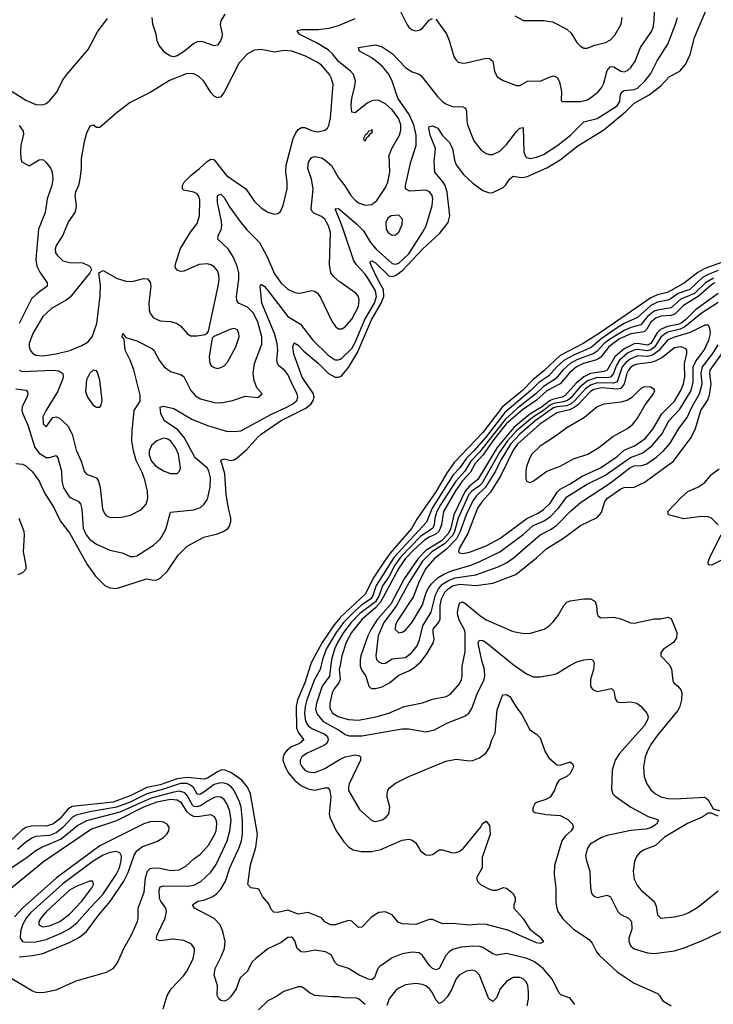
# Model space of a CAD drawing. Header units: inches. Extents: x 884549 to 1028252, y 526810 to 653624.
# Tile 286 of 656: x 928093 to 932221, y 601817 to 607676. Entities that reach past the tile are written whole.
import ezdxf

# ---------------------------------------------------------------- set-up
doc = ezdxf.new("R2010")
doc.units = ezdxf.units.IN
doc.header["$MEASUREMENT"] = 0
doc.layers.add('A9620', color=7, linetype='Continuous')
doc.layers.add('A9630', color=7, linetype='Continuous')

msp = doc.modelspace()

# ---------------------------------------------------------------- linework, layer by layer
at = {"layer": 'A9620', "color": 5}
for points, elevation in [([(928010, 607272.8), (928130, 607197.3), (928190, 607171.9), (928230, 607170.2), (928250, 607177.8), (928270, 607192.6), (928314.8, 607245.2), (928350, 607318), (928373.7, 607350), (928501.1, 607498.9), (928556.1, 607603.9), (928616.1, 607683.9)], 2180), ([(929314.2, 607710), (929290.2, 607670), (929287, 607647), (929297.3, 607590), (929295.8, 607570), (929288.7, 607550), (929270, 607525.1), (929250, 607520.5), (929190, 607543.1), (929170, 607547.1), (929150, 607544.8), (929130, 607535.6), (929074, 607490), (929030, 607461.7), (929010, 607455.9), (928990, 607458.5), (928958.5, 607478.5), (928923.8, 607523.8), (928910.9, 607550), (928906, 607590), (928885.1, 607650), (928881.7, 607690)], 2160), ([(930000, 607420.1), (929990, 607428.2), (929954, 607474), (929930, 607496.4), (929859.2, 607539.2), (929755.6, 607590), (929744.7, 607610), (929747.3, 607612.7), (929770, 607618.6), (929870, 607617.1), (929934.1, 607625.9), (929990, 607641.4), (930000, 607645.5)], 2160), ([(928090, 607046), (928113, 607013), (928115.4, 606995.4), (928101, 606930), (928098.6, 606890), (928099.6, 606850), (928106.7, 606830), (928150, 606807.6), (928210, 606842.6), (928230, 606844.9), (928249.1, 606829.1), (928278.3, 606790), (928286.4, 606766.4), (928290.2, 606730), (928283.8, 606690), (928256.8, 606610), (928244.3, 606530), (928204.6, 606430), (928189.4, 606250), (928195.9, 606210), (928213.7, 606173.7), (928257.4, 606110), (928256.5, 606090), (928194.8, 606045.2), (928164.3, 606015.7), (928090.9, 605869.1)], 2160), ([(930000, 606114.4), (929996.6, 606116.6), (929958, 606150), (929945.7, 606170), (929937.3, 606217.3), (929942.5, 606410), (929930.4, 606450), (929910, 606488.9), (929890, 606505.2), (929844.5, 606524.5), (929834.4, 606534.4), (929828.8, 606548.8), (929839, 606670), (929830, 606727.8), (929807.9, 606790), (929811.9, 606828.1), (929830, 606856.9), (929850, 606863.2), (929890, 606853.5), (929910, 606843.2), (929948.7, 606808.7), (929990, 606735.5), (930000, 606723.1)], 2160), ([(928090, 605591.8), (928110, 605583.8), (928291, 605591), (928326.1, 605586.1), (928350.1, 605570.1), (928351, 605550), (928345.7, 605530), (928319.1, 605460.9), (928250, 605352.3), (928230, 605312.7), (928232.2, 605272.2), (928250, 605253.4), (928290, 605308.2), (928310, 605314), (928330, 605305.2), (928379, 605259), (928406, 605210), (928430, 605114.9), (928459.8, 605050), (928476.9, 604990), (928491, 604971), (928549.4, 604949.4), (928562.7, 604930), (928571.9, 604891.9), (928586.4, 604766.4), (928597.2, 604737.2), (928610, 604724), (928630, 604715.9), (928690, 604713.2), (928751.8, 604728.2), (928817.7, 604762.3), (928846.6, 604793.4), (928856.2, 604830), (928854, 604870), (928838.9, 604938.9), (928822.5, 604982.5), (928786.1, 605053.9), (928769.8, 605110), (928761.5, 605170), (928762.2, 605230), (928774.3, 605350), (928810, 605406), (928810, 605441.2), (928773.3, 605593.3), (928751.1, 605651.1), (928721.6, 605710), (928715.3, 605775.3), (928704, 605790), (928708, 605810), (928724.7, 605784.7), (928790, 605766), (928880.6, 605720.6), (928892.3, 605710), (928923.5, 605650), (928953.8, 605610), (928990, 605582.2), (929050, 605565.8), (929070, 605553.4), (929111.1, 605470), (929138.9, 605438.9), (929170, 605421), (929250, 605398.9), (929290, 605396.3), (929359.3, 605410), (929435.8, 605435.8), (929510, 605428.2), (929537.2, 605450), (929505.4, 605485.4), (929488.9, 605528.9), (929482.9, 605570), (929491.3, 605630), (929535, 605745), (929535, 605790), (929510, 605875.6), (929485.3, 605930), (929450, 605966.4), (929394.7, 605990), (929385.4, 606005.4), (929383.4, 606030), (929398.2, 606130), (929396.6, 606170), (929387.6, 606210), (929364.4, 606264.4), (929333.6, 606313.6), (929272.1, 606370), (929274.6, 606390), (929291.5, 606428.5), (929295.9, 606450), (929294.6, 606474.6), (929270.8, 606589.2), (929270, 606630.5), (929290, 606638.2), (929310, 606619.1), (929341.8, 606561.8), (929410.1, 606470), (929445.8, 606425.8), (929520.9, 606350), (929566, 606266), (929610, 606164.7), (929650, 606107.7), (929690, 606073), (929730, 606052.4), (929750, 606048.1), (929770, 606050.2), (929830, 606064), (929850, 606060.3), (929865.5, 606050), (929882.9, 606022.9), (929950, 605883), (929972.7, 605850), (929990, 605837), (930000, 605837.2)], 2160), ([(930000, 606477.2), (929970, 606551.3), (929990, 606553.7), (930000, 606545.2)], 2140), ([(928070, 605480.4), (928132.3, 605472.3), (928140.3, 605460.3), (928142, 605450), (928135, 605430), (928107.9, 605372.1), (928106.7, 605350), (928111, 605330), (928142.6, 605262.6), (928182.7, 605130), (928210, 605096.4), (928250, 605071.2), (928270, 605071.9), (928310, 605083.2), (928320.7, 605070), (928342.6, 604990), (928343.1, 604930), (928353.3, 604890), (928390, 604835), (928444.2, 604810), (928456.1, 604796.1), (928463.5, 604763.5), (928471, 604650), (928488.2, 604610), (928510, 604583.2), (928550, 604554.8), (928630, 604520.2), (928703.8, 604503.8), (928750, 604482), (928770, 604481.1), (928790, 604486.3), (928890, 604549.2), (928930, 604585.6), (928950, 604615.9), (928964.5, 604650), (928990, 604745.3), (929130, 604759.3), (929170, 604774.4), (929190, 604791.4), (929210, 604823.7), (929226.1, 604893.9), (929229.5, 604950), (929219.9, 604990), (929210, 605008.2), (929137.6, 605070), (929071.7, 605190), (929035.4, 605235.4), (928954.9, 605290), (928934.2, 605330), (928930, 605370.7), (928950, 605375.8), (929010, 605363), (929118.7, 605298.7), (929210, 605262.5), (929310, 605231), (929330, 605226.8), (929390, 605227.3), (929410, 605229.2), (929591.8, 605328.2), (929682.9, 605370), (929719.8, 605390), (929742, 605410), (929749.1, 605430), (929745.4, 605450), (929718.6, 605498.6), (929690, 605566), (929670, 605590.5), (929636.5, 605616.5), (929627.6, 605630), (929624.4, 605650), (929629.9, 605710), (929626.5, 605750), (929609.6, 605810), (929534.6, 605990), (929524.5, 606090), (929530, 606101.6), (929550, 606088.8), (929570, 606065.8), (929689.2, 605909.2), (929765.3, 605865.3), (929838.3, 605770), (929930, 605680.1), (929970, 605652.4), (929990, 605651.6), (930000, 605657.2)], 2140), ([(928070, 605036), (928109.1, 605030.9), (928130, 605020.7), (928170, 604984.9), (928210, 604930.5), (928241.3, 604861.3), (928297.6, 604770), (928335, 604695), (928390, 604622), (928494.3, 604434.3), (928545, 604365), (928599, 604310), (928630, 604295.1), (928670, 604291.9), (928848.5, 604348.5), (928890, 604341.3), (928910, 604343.1), (928930, 604354), (928970, 604393.7), (929037.3, 604490), (929090, 604542.8), (929190, 604597.6), (929270, 604616.8), (929304.7, 604630), (929332.3, 604647.7), (929340.9, 604659.1), (929350.5, 604689.5), (929350.6, 604710), (929335.6, 604770), (929322.9, 604850), (929314.2, 604974.2), (929290, 605056), (929310, 605062.3), (929350, 605053.4), (929370, 605057.7), (929390, 605070.2), (929443.5, 605116.5), (929507.6, 605190), (929530.5, 605210), (929650, 605291.5), (929795.6, 605364.4), (929827, 605390), (929840.8, 605410), (929845.9, 605430), (929842.3, 605450), (929775.3, 605550), (929725.3, 605685.3), (929718.4, 605730), (929726.4, 605753.6), (929750, 605740.2), (929784, 605704), (929870, 605633.1), (929931.1, 605571.1), (929970, 605550.1), (929990, 605548.9), (930000, 605553.8)], 2120), ([(928084.2, 604375.8), (928112.5, 604387.5), (928130.8, 604409.2), (928132.5, 604427.5), (928116.6, 604510), (928122.1, 604610), (928118.9, 604630), (928090, 604707.8)], 2120), ([(930000, 604116.8), (929964.7, 604075.3), (929893.4, 603970), (929827.8, 603850), (929790.5, 603730), (929746.3, 603630), (929737.9, 603590), (929740.8, 603460.8), (929752.2, 603432.2), (929783.8, 603390), (929759.2, 603370), (929711.6, 603348.4), (929686, 603330), (929668.8, 603310), (929661, 603290), (929660.3, 603270), (929672.3, 603230), (929695.8, 603190), (929730, 603148.8), (929770, 603117.8), (929810, 603098.7), (929850, 603090.8), (929910, 603104.7), (929930, 603104.9), (929938.2, 603090), (929944.5, 603050), (929936, 602950), (929939.8, 602930), (929976.6, 602850), (930000, 602816.5)], 2120), ([(930000, 604061.4), (929976.6, 604030), (929916.5, 603930), (929894.9, 603870), (929881.3, 603810), (929848.1, 603750), (929801.8, 603630), (929792.3, 603590), (929789.2, 603550), (929792.9, 603512.9), (929800.5, 603490), (929812.6, 603472.6), (929835.9, 603455.9), (929910, 603425), (929925.6, 603410), (929930.1, 603390), (929920.4, 603370), (929903.1, 603356.9), (929799.2, 603310), (929773, 603290), (929762.2, 603270), (929762.2, 603250), (929770, 603233.7), (929790, 603211.3), (929810, 603200.5), (929850, 603197.3), (929910, 603220.1), (929990, 603270.6), (930000, 603275.6)], 2140), ([(930000, 603996.5), (929984.4, 603970), (929966.6, 603930), (929948.7, 603870), (929936.7, 603770), (929894.4, 603710), (929859.9, 603610), (929854, 603574), (929862.9, 603542.9), (929899.1, 603499.1), (929990.3, 603450.3), (930000, 603443.8)], 2160), ([(930000, 603835.5), (929995.4, 603810), (930000.1, 603750), (929992.6, 603730), (929964.6, 603695.4), (929952.7, 603670), (929938.8, 603610), (929939.3, 603579.3), (929954.3, 603550), (929989.2, 603529.2), (930000, 603526)], 2180), ([(930000, 602299.7), (929970.8, 602290), (929942.7, 602290), (929910, 602308.6), (929890, 602331.3), (929810, 602363.9), (929750, 602353.9), (929690, 602376.8), (929630, 602362.8), (929605.2, 602365.2), (929590, 602380.9), (929575.7, 602415.7), (929538.8, 602458.8), (929518, 602498), (929510, 602504.5), (929469.7, 602509.7), (929451.8, 602530), (929467.7, 602647.7), (929498.7, 602750), (929508.7, 602828.7), (929466.5, 603070), (929449.5, 603110), (929415.2, 603150), (929350, 603196.4), (929310, 603212), (929290, 603209.9), (929270, 603200.6), (929210, 603163.3), (929190, 603156), (929090, 603167.5), (929030, 603159.6), (928930, 603122.8), (928850, 603106.8), (928750, 603058.4), (928650, 603021), (928406.3, 602993.7), (928380.7, 602979.3), (928330, 602919), (928290, 602889.9), (928250, 602878.1), (928170, 602880.1), (928130.1, 602869.9), (928105.8, 602854.2), (928030, 602782)], 2120), ([(930000, 602046), (929987, 602050), (929967.9, 602067.9), (929949.7, 602109.7), (929913.2, 602130), (929850, 602139.8), (929790, 602127.6), (929768.8, 602128.8), (929744.7, 602150), (929730, 602194.5), (929719.7, 602210), (929710, 602216.1), (929690, 602214), (929650, 602185.3), (929570, 602147.1), (929498.4, 602090), (929477.8, 602070), (929447.7, 602012.3), (929405.8, 601974.2), (929381.3, 601910), (929350, 601863), (929330, 601843.5), (929310, 601835.1), (929290, 601839.5), (929278, 601850), (929269.5, 601870), (929271.2, 601930), (929249.8, 601990), (929256.8, 602030), (929295, 602105), (929312.5, 602150), (929315.9, 602190), (929302.5, 602250), (929285.8, 602290), (929250, 602327), (929133.2, 602390), (929122, 602410), (929153.2, 602430), (929190, 602436.1), (929241.9, 602458.1), (929265.5, 602474.5), (929290, 602502.3), (929317.3, 602550), (929344.4, 602630), (929399.2, 602750), (929412.4, 602790), (929418.9, 602830), (929420.1, 602910), (929410.6, 602990), (929402.3, 603022.3), (929370.5, 603090), (929354.7, 603110), (929330, 603126.4), (929310, 603132.2), (929290, 603134.9), (929250, 603125.4), (929190, 603079.1), (929166.2, 603066.2), (929150, 603066.7), (929126.7, 603106.7), (929110, 603121.3), (929090, 603130.2), (929050, 603130.6), (928950, 603096.5), (928850.5, 603069.5), (928750, 603020.7), (928670.3, 602989.7), (928510, 602962), (928430, 602942.2), (928407.2, 602930), (928350.7, 602869.3), (928310, 602836.7), (928270, 602822.3), (928190, 602814.9), (928170, 602808.4), (928130, 602782.7), (928080.7, 602739.3)], 2140), ([(928948, 601790), (928970.7, 601870), (928995.5, 601910), (929070, 601989.1), (929090, 602016.9), (929125.8, 602090), (929134.2, 602130), (929133.1, 602150), (929114.9, 602174.9), (929070, 602196.8), (929004.8, 602204.8), (928930, 602194), (928910, 602202.7), (928907.3, 602210), (928910.9, 602230), (928958.5, 602330), (928967, 602370), (928962.9, 602390), (928932.9, 602430), (928926, 602446), (928923.1, 602496.9), (928930, 602515.8), (928950, 602522), (929090, 602519.6), (929130, 602525.5), (929171.8, 602548.2), (929230, 602603.5), (929261.9, 602650), (929328.1, 602790), (929343.9, 602850), (929352.1, 602910), (929344.7, 602964.7), (929330, 603004.8), (929310, 603035.8), (929290, 603049.9), (929270, 603052.4), (929250, 603047.6), (929210, 603026.8), (929170, 602998.8), (929150, 602991.8), (929130, 602995.1), (929122.4, 603002.4), (929090, 603058.8), (929075.6, 603075.6), (929045.2, 603085.2), (929010, 603080.3), (928876.1, 603043.9), (928690, 602959.8), (928491.8, 602908.2), (928439.4, 602880.6), (928339.2, 602800.8), (928227.1, 602752.9), (928189.2, 602730.8), (928138.7, 602690), (928010, 602604.7)], 2160), ([(928037.3, 601977.3), (928170, 601898), (928190, 601890.2), (928230, 601888.1), (928310, 601902.6), (928430, 601956.1), (928610, 602009.3), (928649.1, 602030.9), (928675.2, 602064.8), (928712.3, 602150), (928757.8, 602230), (928793.8, 602310), (928798.6, 602330), (928798, 602390), (928834.6, 602485.4), (928842.1, 602570), (928854.8, 602610), (928870, 602624.5), (928890, 602630.1), (928930, 602626.9), (928990, 602613.5), (929041.9, 602618.1), (929081.3, 602638.7), (929130, 602682), (929170, 602710.1), (929216.4, 602763.6), (929254.6, 602830), (929262, 602850), (929267.3, 602890), (929265.2, 602910), (929253.5, 602933.5), (929230, 602945.4), (929150, 602933.1), (929130, 602935.2), (929110, 602943.7), (929090, 602963.4), (929055.3, 603015.3), (929030, 603032.2), (928990, 603035.1), (928910, 603019.8), (928830, 602991.2), (928670, 602909.7), (928521.5, 602858.5), (928234.6, 602665.4), (927990, 602464.1)], 2180), ([(928090, 602099), (928170, 602108), (928230, 602119.7), (928393.9, 602186.1), (928450, 602217.2), (928490.2, 602249.8), (928563.4, 602350), (928631.1, 602428.9), (928713.3, 602550), (928738.6, 602601.4), (928774.7, 602705.3), (928789.7, 602730.3), (928823.8, 602756.2), (928910, 602785.4), (928949.8, 602810), (928969.8, 602830), (928981, 602850), (928982.2, 602870), (928970.7, 602890), (928950, 602902), (928925.6, 602905.6), (928870, 602902.2), (928832.1, 602892.1), (928570, 602761.1), (928312.9, 602570), (928109.3, 602390), (928062.8, 602337.2)], 2220), ([(930000, 601860.2), (929990, 601862.4), (929950, 601860.9), (929850, 601869.1), (929822.5, 601882.5), (929777.8, 601917.8), (929770, 601921.7), (929750, 601920.4), (929665.9, 601894.1), (929617.9, 601862.1), (929570, 601838.7), (929514.9, 601785.1)], 2160)]:
    msp.add_lwpolyline(points, dxfattribs=dict(at, elevation=elevation))
for points, elevation in [([(929530, 607498.5), (929490, 607494.8), (929450, 607472.4), (929400.3, 607419.7), (929310, 607245.1), (929290, 607217.4), (929270, 607212.4), (929250, 607221), (929230, 607243.5), (929188.8, 607310), (929158.7, 607338.7), (929130, 607353.3), (929090, 607356.2), (928984.7, 607315.3), (928870, 607243.4), (928750, 607183), (928674.4, 607125.6), (928570, 607035.1), (928550, 607035.6), (928530, 607049.5), (928510, 607042), (928490, 607002), (928476, 606950), (928458.8, 606850), (928458.3, 606790), (928450.5, 606730), (928442.4, 606690), (928424.4, 606650), (928421.8, 606630), (928430.2, 606570.2), (928428, 606550), (928420.8, 606530), (928384.4, 606475.6), (928348.4, 606390), (928310, 606332.4), (928305, 606310), (928307.2, 606290), (928315.5, 606275.5), (928350, 606242.2), (928390, 606230.8), (928469.2, 606229.2), (928510.3, 606210.3), (928520.7, 606190), (928510.8, 606170), (928394, 606026), (928370, 606007.1), (928281.7, 605958.3), (928230, 605910.6), (928171.6, 605810), (928150.1, 605750), (928149.1, 605730), (928155.5, 605710), (928170, 605691), (928190, 605681), (928230, 605676.4), (928310, 605687.6), (928391.4, 605708.6), (928462.5, 605737.5), (928500.2, 605759.8), (928524.1, 605790), (928551.4, 605868.6), (928572.6, 606032.6), (928574, 606094), (928564, 606170), (928590, 606183), (928670, 606138.6), (928730, 606118.2), (928770, 606119.7), (928830, 606136.9), (928854.5, 606134.5), (928870, 606114.8), (928874.4, 606090), (928862.6, 605990), (928864.2, 605950), (928870, 605928.2), (928890, 605901.7), (928930, 605884.4), (928990, 605879.6), (929027.3, 605870), (929050, 605855.3), (929089.2, 605809.2), (929110, 605794.9), (929150, 605794.6), (929196.2, 605803.8), (929209.6, 605810.4), (929216.2, 605823.8), (929273.9, 606090), (929279.9, 606130), (929277.9, 606157.9), (929270, 606181.3), (929250, 606205.1), (929230, 606217.4), (929210, 606223.1), (929160.7, 606219.3), (929070, 606179.8), (929050, 606178.7), (929030, 606185.4), (929020.7, 606200.7), (929018, 606210), (929022.5, 606230), (929050, 606315.8), (929108.9, 606411.1), (929150, 606463.7), (929162.4, 606510), (929164.9, 606604.9), (929158.2, 606630), (929150, 606640.4), (929130, 606650.8), (929070, 606662.9), (929062.9, 606670), (929063.1, 606690), (929072.4, 606710), (929110.9, 606750), (929162.7, 606790), (929210, 606834.3), (929230, 606847), (929244.2, 606844.2), (929250, 606842.4), (929323.5, 606750), (929438.2, 606670), (929490, 606593.7), (929530, 606557.4), (929570, 606532), (929610, 606519.5), (929630, 606523.8), (929645.1, 606534.9), (929662, 606570), (929685.3, 606670), (929686, 606710), (929676.5, 606770), (929678.4, 606810), (929721.7, 606970), (929737.1, 607002.9), (929750, 607022), (929770, 607035.2), (929790, 607035.6), (929830, 607016.1), (929870.5, 607009.5), (929910, 607018.2), (929924.8, 607030), (929933.9, 607046.1), (929942.2, 607090), (929958, 607290), (929947.6, 607330), (929937.3, 607350), (929890, 607405.4), (929864, 607424), (929790, 607461.9), (929712.3, 607490), (929667.8, 607492.2), (929610, 607483.5)], 2180), ([(929370, 605838), (929350, 605835.5), (929247.9, 605792.1), (929238, 605782), (929221.6, 605670), (929225.5, 605630), (929235.6, 605615.6), (929250, 605605.7), (929270, 605601.7), (929290, 605606), (929310, 605616.5), (929330, 605638), (929379.8, 605730), (929399.3, 605790), (929398, 605810), (929390, 605831.2)], 2180), ([(928530, 605591.3), (928510, 605573.6), (928490, 605532.3), (928484.1, 605464.1), (928496.4, 605430), (928530, 605383), (928550, 605370.6), (928570, 605370.8), (928578, 605382), (928584.2, 605410), (928570.8, 605530.8), (928557, 605577), (928550, 605586.6)], 2180), ([(928950, 605185.4), (928910, 605169.9), (928878.4, 605141.6), (928863.8, 605110), (928864.7, 605084.7), (928878.5, 605050), (928902.2, 605022.2), (928950, 604990.8), (928990, 604975.2), (929030, 604974.9), (929045.1, 604990), (929049.8, 605010.2), (929039, 605090), (929020.5, 605130), (928990.3, 605170.3), (928970, 605183)], 2160), ([(928670, 602726.7), (928630, 602720.3), (928590, 602704.6), (928530, 602668), (928350, 602534.4), (928158.3, 602361.7), (928132, 602330), (928110.1, 602290), (928097.5, 602250), (928096.6, 602210), (928110, 602191.2), (928126.5, 602186.5), (928190, 602188.5), (928250, 602202.8), (928340, 602240), (928391.9, 602268.1), (928435.8, 602304.2), (928510, 602390.1), (928588.1, 602470), (928668.4, 602590), (928687.6, 602630), (928697.5, 602670), (928698.3, 602698.3), (928690, 602719.3)], 2240), ([(928508, 602550), (928430, 602518.8), (928390, 602496.6), (928250, 602367.2), (928218.4, 602330), (928207.9, 602310), (928207.2, 602290), (928230, 602277.2), (928270, 602284.6), (928331.3, 602310), (928390, 602352.7), (928462.6, 602430), (928523.5, 602510), (928531.6, 602530), (928529.5, 602549.5)], 2260)]:
    msp.add_lwpolyline(points, close=True, dxfattribs=dict(at, elevation=elevation))
at = {"layer": 'A9630', "color": 5}
for points, elevation in [([(930000, 605553.8), (930010, 605558.6), (930050, 605606.2), (930103.8, 605696.3), (930186.5, 605890), (930244.1, 605990), (930259.9, 606030), (930258.7, 606070), (930224.1, 606130), (930187.2, 606210), (930179.5, 606230), (930181.4, 606238.6), (930190, 606242.3), (930211.7, 606230), (930290, 606152.7), (930310, 606147.4), (930330, 606153.6), (930373.2, 606186.8), (930490, 606311.5), (930593.2, 606406.8), (930643.7, 606470), (930653.5, 606510), (930637.2, 606650), (930625.6, 606690), (930614.3, 606710), (930564.2, 606770), (930560.3, 606830), (930568.5, 606910), (930536.1, 606990), (930527.8, 607030), (930530, 607040.7), (930550, 607044.5), (930581.3, 607030), (930608.3, 606988.3), (930650, 606947.5), (930669.7, 606910), (930680.2, 606840.2), (930690, 606812.6), (930735.5, 606755.5), (930790, 606703.2), (930850, 606660.6), (930886.7, 606646.7), (930910, 606649), (930970, 606678), (930986.5, 606693.5), (931010, 606729.1), (931030, 606746.2), (931077, 606737), (931110, 606742), (931230, 606795.8), (931310, 606843.3), (931414.9, 606925.1), (931570, 607021.1), (931701.6, 607130), (931750, 607180.3), (931839.9, 607230), (931910, 607283.8), (931960.8, 607339.2), (932021.1, 607370), (932056.3, 607410), (932083.9, 607470), (932109.9, 607570.1), (932186.6, 607753.4)], 2120), ([(930358.6, 607730), (930398, 607650), (930410, 607632.7), (930430, 607617), (930450, 607610.3), (930470, 607613.4), (930490, 607625.7), (930530, 607672.7), (930550, 607684.4)], 2160), ([(930570, 607679.3), (930632.7, 607592.7), (930650, 607553), (930677.5, 607457.5), (930690, 607434.9), (930703.4, 607423.4), (930730, 607417), (930750, 607418.9), (930870, 607447.6), (930890, 607446.4), (930908.9, 607428.9), (930918.3, 607370), (930935.8, 607335.8), (930970, 607315.3), (931050, 607285.5), (931070, 607284.9), (931115.3, 607310), (931130, 607313.1), (931190, 607310.2), (931250, 607337), (931270, 607342.4), (931279.2, 607339.2), (931292.2, 607332.2), (931305.8, 607305.8), (931316.9, 607250), (931315.3, 607195.3), (931322, 607190), (931430, 607190.2), (931470, 607199.7), (931490, 607211.2), (931534.1, 607245.9), (931556.5, 607270), (931570, 607299.5), (931590, 607373.4), (931610, 607397.6), (931630, 607396.3), (931670, 607370.1), (931690, 607365.9), (931710, 607373.8), (931730, 607392.1), (931756.5, 607430), (931787.9, 607510), (931854.4, 607605.6), (931863.4, 607630), (931869.9, 607670), (931871.2, 607730)], 2160), ([(930000, 606545.2), (930100.6, 606460.6), (930139.7, 606419.7), (930181.5, 606350), (930215.7, 606310), (930310, 606226.4), (930330, 606221.1), (930350, 606228), (930410, 606283.1), (930491.5, 606410), (930512.5, 606450), (930548.5, 606570), (930551.7, 606610), (930548, 606630), (930531.9, 606651.9), (930510, 606661), (930415.8, 606655.8), (930389.8, 606670), (930388.6, 606690), (930420.2, 606830), (930452.7, 606927.3), (930453.3, 606990), (930439.6, 607050), (930411.7, 607111.7), (930343.2, 607210), (930310.5, 607310.5), (930290, 607352.2), (930250, 607399.5), (930190, 607449), (930115.6, 607490), (930109.4, 607510), (930210, 607527.2), (930250, 607514.2), (930310, 607476.1), (930391.5, 607390), (930430, 607366.4), (930470, 607351.6), (930482.6, 607342.6), (930579.1, 607219.1), (930610, 607190.2), (930630, 607176.5), (930670, 607159.7), (930730, 607157.4), (930747.3, 607150), (930752.4, 607132.4), (930753.6, 607073.6), (930758.3, 607050), (930795.3, 606955.3), (930840, 606900), (930870, 606880.2), (930890, 606874), (930910, 606873.8), (930950, 606893.8), (930990, 606934), (931050, 607010.2), (931070, 607030.2), (931090, 607034.9), (931094.2, 606890), (931103, 606863), (931110, 606856.5), (931131.2, 606851.2), (931170, 606858.9), (931210, 606873.8), (931296.8, 606930), (931370.6, 606990), (931450, 607068.8), (931530, 607089.1), (931650, 607163.6), (931665.2, 607190), (931669.1, 607230.9), (931680.8, 607250), (931690, 607255), (931750, 607261), (931770, 607268.7), (931813.7, 607310), (931850, 607356.5), (931887.7, 607432.3), (931949.9, 607530), (931997.2, 607650), (932008.4, 607690)], 2140), ([(930000, 607645.5), (930090, 607682.7)], 2160), ([(931039.3, 607699.3), (931091.8, 607671.8), (931211.5, 607671.5), (931264.2, 607664.2), (931350, 607620.4), (931376.2, 607596.2), (931410, 607540.5), (931430, 607518.4), (931450, 607507), (931470, 607507.4), (931515.4, 607524.6), (931579.7, 607540.3), (931610, 607555.6), (931635.5, 607584.5), (931673.5, 607650), (931679.8, 607690)], 2180), ([(930000, 606723.1), (930028.2, 606688.2), (930063.2, 606630), (930090, 606602), (930110, 606586.7), (930150, 606572.8), (930190, 606576.1), (930219.7, 606600.3), (930270, 606678.5), (930284.9, 606710), (930296.9, 606770), (930291.9, 606870), (930307.7, 606910), (930353.1, 606990), (930361.4, 607018.6), (930361.8, 607050), (930347.8, 607090), (930310, 607140.2), (930270, 607175.9), (930230, 607196.5), (930210, 607198.5), (930190, 607194.4), (930160.9, 607179.1), (930090, 607123), (930070, 607126.6), (930065.8, 607165.8), (930069.8, 607209.8), (930086, 607270), (930091.2, 607310), (930079, 607350), (930061.8, 607370), (930000, 607420.1)], 2160), ([(930000, 605657.2), (930010, 605662.8), (930070, 605720.4), (930090, 605756.4), (930146.7, 605893.3), (930205.3, 605990), (930217.7, 606030), (930210, 606062), (930170, 606131.6), (930150, 606161.1), (930097.4, 606217.4), (930082.3, 606242.3), (930016.5, 606436.5), (930000, 606477.2)], 2140), ([(932270, 606231.6), (932170, 606195.9), (932128.4, 606171.6), (932050, 606110), (931970, 606064.7), (931946.2, 606053.8), (931890, 606039.9), (931850, 606021.3), (931550, 605815.3), (931447.2, 605750), (931310, 605678.4), (931213.3, 605586.7), (931147.4, 605532.6), (931086.2, 605470), (930967.6, 605372.4), (930850, 605219.2), (930678.7, 605041.3), (930637.4, 604982.6), (930570, 604865.9), (930456.8, 604703.2), (930427.5, 604650), (930299.1, 604500.9), (930264.9, 604455.1), (930201.6, 604358.4), (930150, 604258.7), (930001.5, 604118.5), (930000, 604116.8)], 2120), ([(932250, 606184.9), (932190, 606160.8), (932157.7, 606142.3), (932081.1, 606070), (932012.6, 606047.4), (931970, 606016.3), (931950, 606007.2), (931890, 605995.7), (931850, 605976.2), (931770, 605904.9), (931690, 605867.6), (931650, 605843.2), (931558.9, 605781.1), (931493.4, 605726.6), (931390, 605680.1), (931332.3, 605647.7), (931290, 605611), (931242.7, 605557.3), (931183.2, 605516.8), (931136.3, 605470), (930981.5, 605338.5), (930870, 605194.5), (930796.9, 605110), (930752.4, 605067.6), (930711.8, 605010), (930672.8, 604967.2), (930548.5, 604770), (930513.4, 604686.6), (930322.5, 604477.5), (930215.5, 604310), (930194, 604250), (930182.2, 604230), (930127.5, 604192.5), (930090, 604159.4), (930021.3, 604090), (930000, 604061.4)], 2140), ([(932221.7, 606138.3), (932174.6, 606110), (932110, 606046.1), (932027.5, 606012.5), (931970, 605961.4), (931890, 605948.2), (931870, 605941), (931830, 605910), (931790, 605859.9), (931730, 605844.4), (931690, 605827.4), (931597.2, 605770), (931571.3, 605748.7), (931530, 605703.5), (931510.1, 605690), (931410, 605651.8), (931370.3, 605629.7), (931327.1, 605592.9), (931281.6, 605538.4), (931207.9, 605492.1), (931165.1, 605450), (931055.2, 605364.8), (930981.8, 605298.2), (930830, 605102.2), (930778.2, 605050), (930743.4, 604990), (930689.8, 604930.2), (930598, 604790), (930576.5, 604750), (930564.7, 604710), (930560.2, 604670), (930551.5, 604650), (930478.6, 604601.4), (930360.9, 604479.1), (930325.8, 604430), (930290, 604360.6), (930253.3, 604306.7), (930231.7, 604250), (930210, 604212.2), (930117.8, 604142.2), (930066.8, 604090), (930019.7, 604030), (930000, 603996.5)], 2160), ([(930000, 605837.2), (930010, 605837.4), (930030, 605849), (930070, 605894), (930110.5, 605970), (930114.6, 606010), (930108.7, 606030), (930094.5, 606050), (930000, 606114.4)], 2160), ([(932230, 606110.4), (932210, 606099.2), (932131.6, 606028.4), (932044.2, 605975.8), (931994.7, 605925.3), (931970, 605917), (931910, 605911.8), (931878.9, 605901.1), (931850, 605877.4), (931825.2, 605834.8), (931810, 605818.7), (931730, 605807.9), (931663.7, 605776.3), (931599.2, 605730), (931551.3, 605668.7), (931539.9, 605660.1), (931520.4, 605650), (931449.1, 605630), (931407.6, 605610), (931364.8, 605575.2), (931309.6, 605510.4), (931231.5, 605468.5), (931170, 605411.5), (931084.9, 605355.1), (930989.2, 605270.8), (930908.7, 605170), (930850, 605085.8), (930804.3, 605035.7), (930776.9, 604983.1), (930728.2, 604931.8), (930687.2, 604872.8), (930615.8, 604750), (930603.3, 604670), (930588, 604630), (930570, 604614.5), (930530, 604597), (930501.5, 604578.5), (930438, 604522), (930390, 604470), (930350, 604413.2), (930241, 604210), (930210, 604176.1), (930130.9, 604110), (930067.4, 604030), (930037, 603970), (930009.8, 603890.2), (930000, 603835.5)], 2180), ([(932250, 606047.6), (932116.2, 605950), (932056.1, 605890), (932030, 605870.5), (932010, 605861.9), (931948.9, 605851.1), (931907, 605833), (931887, 605813), (931850, 605750), (931830, 605739.4), (931770, 605749.6), (931750, 605747.5), (931690, 605718.4), (931635.1, 605670), (931588.8, 605591.2), (931570, 605582.5), (931490, 605571.2), (931450, 605551), (931405.6, 605514.4), (931339.8, 605440.2), (931321.7, 605430), (931270, 605419.2), (931250, 605409.8), (931198.8, 605370), (931130, 605328.9), (931034.8, 605250), (930934.2, 605130), (930820.8, 604939.2), (930770, 604899.7), (930743.7, 604870), (930677.2, 604730), (930658.9, 604650), (930643.4, 604616.6), (930603.9, 604576.1), (930510, 604517.9), (930465.6, 604470), (930380.7, 604350), (930301.7, 604198.3), (930221.9, 604110), (930184.5, 604050), (930165.6, 604010), (930124.3, 603890), (930119.2, 603870), (930118.6, 603830), (930126.6, 603806.6), (930154.1, 603770), (930171.2, 603711.2), (930181.3, 603701.3), (930190, 603696.6), (930210, 603696.1), (930250, 603707.3), (930293.7, 603730), (930350, 603775), (930410, 603801.7), (930439.6, 603820.4), (930481.9, 603858.1), (930517.2, 603902.8), (930556.1, 603970), (930560.5, 603990), (930553.3, 604030), (930554.9, 604050), (930588, 604092), (930595.3, 604110), (930595.2, 604190), (930603.1, 604230), (930623.4, 604270), (930643.4, 604290), (930670, 604306.8), (930710, 604317.7), (930810, 604310.1), (930910, 604323.6), (931045.4, 604374.6), (931170, 604474), (931230, 604530.1), (931329.2, 604590.8), (931430, 604665.5), (931530, 604714), (931555.7, 604744.3), (931575.5, 604810), (931590.7, 604830), (931670, 604884.5), (931690, 604891.6), (931750, 604894.4), (931810, 604922.2), (931984.6, 605050), (932089.3, 605190), (932116.2, 605243.8), (932147, 605350), (932186.3, 605410), (932198.1, 605441.9), (932207.8, 605510), (932200.1, 605570), (932202.7, 605590), (932271.2, 605688.8)], 2220), ([(932250, 605992.6), (932150, 605927.5), (932052.2, 605847.8), (932025, 605835), (931950, 605816.3), (931930, 605805.8), (931910, 605786.8), (931872.8, 605730), (931850, 605711.2), (931830, 605705.2), (931770, 605714.1), (931749.3, 605710.7), (931710, 605691), (931662.4, 605650), (931643, 605617), (931626.6, 605570), (931610.2, 605549.8), (931590, 605546.1), (931530, 605547.2), (931473, 605527), (931426.2, 605490), (931372.9, 605427.1), (931353.2, 605410), (931330, 605402.2), (931270, 605393.1), (931250, 605382.7), (931210, 605350.9), (931145.7, 605310), (931050, 605230.5), (930996.6, 605170), (930950, 605104.4), (930843.3, 604916.7), (930830, 604901.8), (930784.5, 604870), (930767.1, 604850), (930701.9, 604710), (930681.5, 604630), (930670.9, 604609.1), (930622.4, 604557.6), (930545.4, 604510), (930490, 604454.6), (930411, 604330), (930334.4, 604185.6), (930260.7, 604090), (930227.7, 604010), (930211.9, 603890), (930216.9, 603870), (930230, 603856.1), (930250, 603846), (930270, 603846.9), (930310, 603872.3), (930390, 603881.5), (930427, 603910), (930458.4, 603950), (930473.7, 603986.3), (930491.8, 604070), (930542.6, 604150), (930567.1, 604252.9), (930585.3, 604290), (930610, 604316.5), (930650, 604341.7), (930684.7, 604355.3), (930807.2, 604372.8), (930940.5, 604419.5), (930990, 604444.5), (931030, 604472.5), (931190, 604610.1), (931256, 604644), (931290, 604668.2), (931370, 604750.1), (931430, 604802.7), (931610, 604920.4), (931724.1, 605010), (931750, 605020.6), (931796.1, 605023.9), (931825.6, 605034.4), (931885.6, 605074.4), (931925.4, 605110), (931964.1, 605155.9), (932015.7, 605244.3), (932065.8, 605310), (932092.9, 605370), (932139, 605450), (932155.7, 605510), (932149, 605570), (932156, 605610), (932218.9, 605690), (932250, 605741.3)], 2240), ([(932250, 604669.6), (932211.5, 604710), (932190, 604718), (932150, 604719.2), (932046, 604706), (931955.6, 604730), (931950.9, 604750), (932030, 604833.7), (932070, 604868.6), (932130, 604894.8), (932170, 604922.6), (932210.3, 604969.7), (932255.9, 605004.1)], 2180), ([(932290, 604469.1), (932210, 604429.8), (932192.3, 604432.3), (932191.2, 604450), (932206.6, 604490), (932268.1, 604610)], 2180), ([(930000, 603526), (930050, 603511.4), (930110, 603508.3), (930212.8, 603527.2), (930290.3, 603549.7), (930382.4, 603590), (930490, 603611.6), (930550, 603633.7), (930631, 603649), (930657.3, 603662.7), (930710, 603723.7), (930722, 603750), (930726.5, 603770), (930726.1, 603830), (930745, 603915), (930744.8, 604030), (930738.1, 604050), (930710, 604098.5), (930701.1, 604130), (930699.8, 604150), (930706.4, 604190), (930713.7, 604206.3), (930722.9, 604210), (930730, 604211.3), (930750, 604199.2), (930830, 604132.1), (930870, 604104.5), (931030, 604035.1), (931095.5, 604024.5), (931133.8, 604026.2), (931214, 604050), (931244.2, 604070), (931267.4, 604092.6), (931297.4, 604130), (931331.5, 604190), (931350, 604210.3), (931370, 604218.7), (931450.3, 604230.3), (931490, 604230.3), (931516, 604216), (931526, 604190), (931530, 604138.8), (931534, 604130), (931550, 604117.4), (931630, 604121.6), (931671.9, 604111.9), (931728.1, 604088.1), (931750, 604084.4), (931870, 604110.3), (931910, 604111.7), (931950, 604120.3), (931970, 604112.7), (932004.4, 604030), (932002.8, 603997.2), (931984.9, 603970), (931924.4, 603930), (931908.9, 603910), (931908.9, 603890), (931958.4, 603838.4), (931973.1, 603813.1), (931981.1, 603741.1), (931988.2, 603728.2), (932010.6, 603710.6), (932028.4, 603688.4), (932033.1, 603670), (932031.1, 603630), (932022.1, 603590), (932010, 603565.2), (931890, 603419.5), (931853.6, 603370), (931830.8, 603330), (931816.1, 603290), (931806.7, 603230), (931810.2, 603170), (931825.8, 603130), (931850, 603094), (931876.5, 603070), (931910, 603050.9), (931950, 603041.8), (931990, 603040.1), (932170, 603050.2), (932190, 603034), (932221, 602981), (932257.6, 602970)], 2180), ([(930000, 603443.8), (930030, 603423.6), (930054.6, 603414.6), (930130, 603414.9), (930370, 603455.7), (930410, 603455.8), (930510, 603439.3), (930562, 603450), (930634.7, 603490), (930745.5, 603534.5), (930767.7, 603552.3), (930783.3, 603576.7), (930817.4, 603670), (930855.2, 603744.8), (930861.9, 603770), (930860.1, 603810), (930843.7, 603863.7), (930824.2, 603955.8), (930822.3, 603970), (930830, 603983.5), (930850, 603981.5), (930870, 603970.1), (931030, 603839.4), (931110, 603783.6), (931150, 603766.7), (931190, 603766.5), (931270, 603779.1), (931290, 603786), (931366.8, 603833.2), (931410, 603854.2), (931450, 603867.7), (931491.9, 603871.9), (931504.4, 603864.4), (931511.8, 603850), (931507.6, 603810), (931490.2, 603750), (931490.3, 603710.3), (931502.4, 603690), (931530, 603678), (931615.5, 603695.5), (931630, 603682), (931636.7, 603636.7), (931650, 603617.3), (931672.4, 603612.4), (931730, 603618), (931766, 603610), (931790, 603590.4), (931824.9, 603550), (931833.8, 603530), (931830.2, 603510.2), (931810, 603474), (931662.7, 603310), (931637.6, 603270), (931619.7, 603210), (931614.9, 603094.9), (931624.2, 603070), (931636.4, 603056.4), (931731.1, 602991.1), (931834.2, 602934.2), (931890, 602916.3), (931895.5, 602910), (931883, 602890), (931850, 602866.8), (931820.6, 602859.4), (931730, 602851.7), (931590, 602822.4), (931555.8, 602810), (931489.2, 602770), (931470, 602742.9), (931460.9, 602700.9), (931466.2, 602670), (931486.5, 602610), (931490.3, 602510), (931497, 602477), (931510, 602460.5), (931530, 602452.4), (931590, 602467.2), (931610, 602455.8), (931654, 602370), (931671.7, 602351.7), (931715.8, 602330), (931734.2, 602310), (931735.6, 602264.4), (931719.5, 602210), (931719.5, 602190), (931730, 602163), (931750, 602147.2), (931830, 602124), (931870, 602118.8), (931990, 602134.8), (932047.3, 602152.7), (932161.3, 602198.7), (932270, 602250.3)], 2160), ([(930000, 603275.6), (930030, 603290.6), (930090, 603301.1), (930115.9, 603295.9), (930121.5, 603290), (930121.3, 603270), (930055, 603130), (930049.5, 603110), (930051.1, 603090), (930116.3, 602976.3), (930188.5, 602910), (930210, 602904.7), (930250, 602915.8), (930271.6, 602928.4), (930290.7, 602950), (930296.8, 602990), (930280.7, 603050), (930280.3, 603070), (930285, 603090), (930295.1, 603104.9), (930330, 603133.8), (930410, 603172.5), (930630, 603263.2), (930690, 603276.5), (930770, 603267), (930790, 603268.7), (930830, 603283.1), (930867.7, 603312.3), (930890, 603344.9), (930903.5, 603390), (930922.9, 603430), (930935.5, 603570), (930965, 603650), (930970, 603658), (930990, 603660.2), (931010, 603648.1), (931050, 603583.1), (931081.6, 603541.6), (931130, 603451), (931170, 603424), (931190, 603402.8), (931220.5, 603320.5), (931242.9, 603282.9), (931290, 603243.1), (931310, 603239.5), (931370, 603260.7), (931385.8, 603245.8), (931388.4, 603230), (931370.1, 603189.9), (931350, 603172.8), (931304.9, 603150), (931290, 603129.2), (931273.4, 603086.6), (931250.3, 603049.7), (931224.2, 603035.8), (931170, 603018), (931159.3, 603010), (931146.6, 602986.6), (931147.1, 602967.1), (931159.3, 602959.3), (931226.6, 602946.6), (931310, 602940.9), (931356.2, 602916.2), (931384.2, 602890), (931387.2, 602870), (931374.9, 602850), (931340.9, 602819.1), (931320.8, 602790), (931276.8, 602643.2), (931274, 602590), (931284.2, 602510), (931284.8, 602424.8), (931289.2, 602390), (931296.5, 602370), (931326.5, 602326.5), (931390, 602265.2), (931483.2, 602203.2), (931500.2, 602180.2), (931525.4, 602130), (931542.2, 602110), (931649.6, 602009.6), (931750, 601943.9), (931890, 601880.5), (931902, 601870), (931919.8, 601839.8), (931970, 601807.7)], 2140), ([(932250, 602937.6), (932210, 602955.1), (932190, 602954.2), (932154.3, 602930), (932067.5, 602892.5), (931930, 602812.2), (931878.1, 602761.9), (931810, 602736), (931781.4, 602718.6), (931763.2, 602696.8), (931752.5, 602667.5), (931743.5, 602610), (931750, 602562.4), (931770, 602523.1), (931790, 602497.4), (931868.4, 602428.4), (931880.6, 602400.6), (931888.7, 602348.7), (931910, 602329.2), (931990, 602337.1), (932047.8, 602352.2), (932075.8, 602364.2), (932130, 602395.9), (932250, 602492.3)], 2180), ([(930000, 602816.5), (930023.3, 602783.3), (930052.5, 602752.5), (930077.1, 602737.1), (930125.6, 602725.6), (930190, 602725.8), (930242.3, 602737.7), (930370, 602793.7), (930410, 602800.5), (930430, 602794), (930450, 602778.8), (930479.1, 602730), (930510, 602706.7), (930530, 602703.7), (930550, 602708.5), (930590, 602736.4), (930610, 602735.8), (930670, 602718.6), (930690, 602719.7), (930712.2, 602727.8), (930734.5, 602745.5), (930836.2, 602870), (930850, 602894.8), (930870, 602906), (930890, 602882), (930894, 602830), (930846, 602690), (930844.9, 602630), (930811.8, 602570), (930817.4, 602550), (930836.4, 602530), (930890, 602501.7), (930910, 602496), (930930, 602497), (930972.4, 602512.4), (930990, 602508), (931030, 602476.3), (931043, 602450), (931042, 602430), (931033.4, 602410), (931033.4, 602390), (931087.2, 602330), (931130, 602263.8), (931190, 602217.6), (931210, 602188.7), (931190, 602178.7), (931170, 602183.5), (930997.9, 602257.9), (930870, 602291.5), (930830, 602293.7), (930770, 602287.3), (930670, 602298.3), (930610, 602296.1), (930550, 602322.3), (930530, 602322.7), (930450, 602291.1), (930370, 602295.1), (930345.1, 602305.1), (930309.4, 602350), (930270, 602366.6), (930230, 602363.1), (930210, 602352.3), (930185.9, 602334.1), (930130, 602276.9), (930110, 602273.6), (930070, 602311.5), (930050, 602316.3), (930000, 602299.7)], 2120), ([(931396.4, 601816.4), (931370, 601853.3), (931313.6, 601873.6), (931303, 601883), (931264.3, 601964.3), (931208.5, 602030), (931157.3, 602070), (931113.5, 602090), (930990, 602119.4), (930930, 602108.9), (930910, 602116.8), (930850, 602155.7), (930830, 602161.7), (930790, 602163.4), (930723.1, 602156.9), (930670, 602143.2), (930650, 602129.8), (930630, 602107.6), (930590, 602031.1), (930570, 602022.3), (930550, 602030.7), (930530, 602049.8), (930490, 602108.4), (930470, 602122.7), (930430, 602127), (930370, 602118.4), (930310, 602092.8), (930237.5, 602042.5), (930224.7, 602030), (930204.3, 601975.7), (930190, 601963.1), (930170, 601966.3), (930114.3, 601990), (930050, 602030.6), (930000, 602046)], 2140), ([(931112.5, 601807.5), (931120.7, 601850), (931121.6, 601890), (931116.5, 601930), (931108.5, 601950), (931090, 601969.7), (931070, 601977.1), (931030, 601976.2), (930990, 601952.3), (930952.6, 601910), (930930, 601856.3), (930910, 601834), (930886.1, 601850), (930829.8, 601990), (930810, 602012.8), (930790, 602019.8), (930750, 602014.5), (930709.6, 601990.4), (930691.7, 601968.3), (930661.2, 601898.8), (930638.1, 601861.9), (930610, 601831.7), (930590, 601821.6), (930570, 601843.6), (930550, 601885.3), (930532, 601910), (930510, 601926.6), (930490, 601935), (930450, 601941.4), (930390, 601934), (930350, 601913.8), (930330, 601897.7), (930291.6, 601850), (930277.7, 601810)], 2160), ([(930150, 601816.5), (930110, 601849.9), (930090, 601855.2), (930030, 601853.6), (930000, 601860.2)], 2160)]:
    msp.add_lwpolyline(points, dxfattribs=dict(at, elevation=elevation))
for points, elevation in [([(930190, 607022), (930184.5, 607015.5), (930170, 607013.6), (930162, 606998), (930148.7, 606990), (930138.8, 606970), (930140.7, 606960.7), (930150, 606956), (930162, 606978), (930170, 606980.7), (930181.2, 606998.8), (930190, 607004), (930193.3, 607010)], 2180), ([(930350, 606514), (930303.8, 606510), (930284, 606496), (930271.5, 606470), (930274.9, 606430), (930286.5, 606410), (930310, 606394.9), (930330, 606395.3), (930350, 606412.7), (930370, 606458), (930370.9, 606490)], 2160), ([(932170, 605858.9), (932084.3, 605815.7), (931990, 605787.5), (931950, 605770.5), (931894.6, 605705.4), (931859.5, 605680.5), (931830, 605673), (931770, 605675.3), (931730, 605658.8), (931701.9, 605638.1), (931679.5, 605610), (931650, 605521.9), (931627.5, 605512.5), (931530, 605516), (931490, 605502.5), (931460.2, 605479.8), (931397.8, 605410), (931374.4, 605390), (931350, 605379.4), (931290, 605372.5), (931270, 605365.9), (931162, 605290), (931070, 605210.8), (931014.9, 605150), (930952.5, 605050), (930925.4, 604990), (930865.4, 604894.6), (930810, 604840.1), (930790, 604813.8), (930750, 604729.3), (930715, 604630), (930692.2, 604587.8), (930634.2, 604525.8), (930561.2, 604470), (930511.3, 604410), (930469.7, 604330), (930436.8, 604243.2), (930347.7, 604110), (930330, 604076.4), (930327.8, 604047.8), (930350, 604028.3), (930370, 604031.2), (930390, 604044.3), (930430, 604091.1), (930490, 604194), (930513.1, 604266.9), (930526.3, 604293.7), (930542.2, 604317.8), (930583.4, 604356.6), (930620.6, 604379.4), (930662.7, 604397.3), (930771.5, 604428.5), (930828.1, 604450), (930950.5, 604509.5), (931090, 604612.6), (931150, 604665.5), (931210, 604692.3), (931250, 604718), (931300.7, 604770), (931350, 604837.3), (931466.2, 604910), (931575.3, 604964.7), (931729.3, 605070.7), (931800.9, 605099.1), (931857.2, 605142.8), (931915.9, 605210), (931956, 605290), (932022.1, 605357.9), (932089.1, 605470), (932101.1, 605518.9), (932100.6, 605610), (932116.6, 605643.4), (932167, 605710), (932195.6, 605770), (932204.9, 605810), (932203.6, 605830), (932194.3, 605854.3), (932190, 605858.4)], 2260), ([(932030, 605729.9), (931990, 605723.2), (931915.8, 605664.2), (931876, 605644), (931850, 605636), (931770, 605627.1), (931750, 605621), (931730, 605608.7), (931715.7, 605590), (931706.3, 605570), (931690.6, 605509.4), (931670, 605482.7), (931650, 605477.2), (931554.9, 605485.1), (931510, 605476.6), (931490, 605464.5), (931414.9, 605385.1), (931392.3, 605367.7), (931365.1, 605354.9), (931290, 605337.9), (931187.9, 605270), (931056, 605150), (931030, 605114.3), (930956.9, 604963.1), (930895.3, 604864.7), (930845.6, 604810), (930818.3, 604770), (930761, 604619), (930708.4, 604530), (930704.7, 604510), (930710, 604503.6), (930730, 604499.8), (930770, 604507.7), (930870, 604546), (930950, 604588.9), (931112, 604708), (931179.3, 604740.7), (931210, 604760.8), (931250, 604800.3), (931293.8, 604866.2), (931310, 604882.1), (931370, 604914.2), (931440.2, 604959.8), (931550, 605009.2), (931650, 605077.7), (931690, 605114.9), (931756.7, 605143.3), (931815.1, 605184.9), (931860.6, 605239.4), (931915.7, 605330), (931990, 605406.9), (932030, 605473), (932043.5, 605510), (932050.9, 605549.1), (932049.6, 605630.4), (932063.9, 605690), (932063.5, 605710), (932057, 605717)], 2280), ([(931810, 605491.6), (931790, 605482.5), (931733.7, 605426.3), (931708.8, 605411.2), (931670, 605399.8), (931570, 605388.8), (931530, 605373.3), (931455, 605310), (931350, 605247.8), (931282.5, 605197.5), (931190, 605138.4), (931141.3, 605090), (931129, 605070), (931110, 605016.9), (931104.8, 604990), (931105.4, 604945.4), (931110.3, 604930.3), (931130, 604922.7), (931150, 604930.2), (931231.2, 604988.8), (931310, 605019.5), (931390, 605062.3), (931474.5, 605090), (931540.4, 605130), (931623.9, 605196.1), (931710, 605243.6), (931741.8, 605270), (931770, 605304.6), (931814.8, 605385.2), (931866.1, 605450), (931873.4, 605470), (931870, 605476.4), (931849.3, 605489.3)], 2320)]:
    msp.add_lwpolyline(points, close=True, dxfattribs=dict(at, elevation=elevation))

doc.saveas('drawing.dxf')
